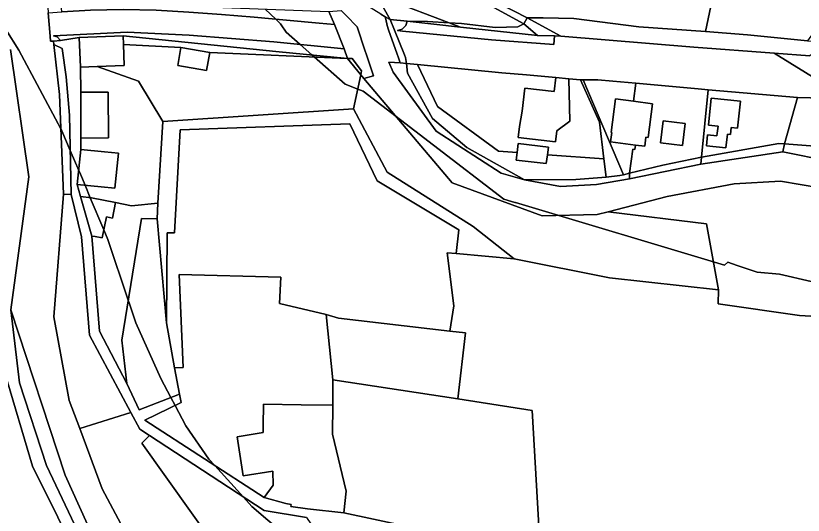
# Model space of a CAD drawing. Extents: x -477304 to -465429, y -1159113 to -1149210.
# Drawn here: x -471587.8 to -471347.3, y -1153726 to -1153573.3 of the extents above; entities that cross this region are included whole.
import ezdxf

# ---------------------------------------------------------------- set-up
doc = ezdxf.new("R2010")
doc.units = 0
for name, color, linetype in [('BPEJ_s', 7, 'Continuous'), ('orna_s', 7, 'Continuous'), ('ostatni_s', 7, 'Continuous'), ('PUPFL_s', 7, 'Continuous'), ('trav_porost_s', 7, 'Continuous'), ('voda_s', 7, 'Continuous'), ('zahrada_s', 7, 'Continuous')]:
    doc.layers.add(name, color=color, linetype=linetype)

msp = doc.modelspace()

# ---------------------------------------------------------------- linework, layer by layer
at = {"layer": 'BPEJ_s'}
for points in [[(-471511.62, -1153571.26), (-471508.41, -1153574.37), (-471506.98, -1153575.76), (-471506.74, -1153576.11), (-471505.27, -1153578.31), (-471501.01, -1153582.08), (-471497.39, -1153585.27), (-471496.68, -1153585.9), (-471487.21, -1153594.26), (-471483.38, -1153595.73), (-471481.68, -1153596.38), (-471438.75, -1153629.33), (-471436.37, -1153630.07), (-471435.34, -1153630.39), (-471435.16, -1153630.4), (-471371.37, -1153649.52), (-471370.31, -1153648.67), (-471367.49, -1153649.61), (-471361.38, -1153651.64), (-471354.58, -1153652.28), (-471335.23, -1153656.75)], [(-471335.23, -1153656.75), (-471354.58, -1153652.28), (-471361.38, -1153651.64), (-471367.49, -1153649.61), (-471370.31, -1153648.67), (-471371.37, -1153649.52), (-471435.16, -1153630.4), (-471435.34, -1153630.39), (-471436.37, -1153630.07), (-471438.75, -1153629.33), (-471481.68, -1153596.38), (-471483.38, -1153595.73), (-471487.21, -1153594.26), (-471496.68, -1153585.9), (-471497.39, -1153585.27), (-471501.01, -1153582.08), (-471505.27, -1153578.31), (-471506.74, -1153576.11), (-471506.98, -1153575.76), (-471508.41, -1153574.37), (-471511.62, -1153571.26)], [(-471590.88, -1153577.46), (-471586.89, -1153583.84), (-471574.05, -1153607.87), (-471573.99, -1153607.98), (-471573.72, -1153608.5), (-471571.18, -1153614.49), (-471568.61, -1153620.57), (-471568.11, -1153621.75), (-471566.68, -1153625.12), (-471565.07, -1153628.93), (-471560.94, -1153638.69), (-471559.69, -1153641.65), (-471553.5, -1153660.22), (-471553.21, -1153661.08), (-471551.18, -1153667.16), (-471543.53, -1153684.16), (-471540.46, -1153689.97), (-471539.17, -1153692.4), (-471535.88, -1153698.62), (-471528.87, -1153708.82), (-471527.07, -1153710.8), (-471518.29, -1153720.42), (-471515.69, -1153723.27), (-471500.39, -1153736.45)], [(-471500.39, -1153736.45), (-471515.69, -1153723.27), (-471518.29, -1153720.42), (-471527.07, -1153710.8), (-471528.87, -1153708.82), (-471535.88, -1153698.62), (-471539.17, -1153692.4), (-471540.46, -1153689.97), (-471543.53, -1153684.16), (-471551.18, -1153667.16), (-471553.21, -1153661.08), (-471553.5, -1153660.22), (-471559.69, -1153641.65), (-471560.94, -1153638.69), (-471565.07, -1153628.93), (-471566.68, -1153625.12), (-471568.11, -1153621.75), (-471568.61, -1153620.57), (-471571.18, -1153614.49), (-471573.72, -1153608.5), (-471573.99, -1153607.98), (-471574.05, -1153607.87), (-471586.89, -1153583.84), (-471590.88, -1153577.46)]]:
    msp.add_lwpolyline(points, dxfattribs=at)
at = {"layer": 'orna_s'}
for points in [[(-471399.37, -1153614.12), (-471398.72, -1153614.21), (-471398.54, -1153612.83), (-471395.71, -1153613.2), (-471395.34, -1153610.39), (-471394.68, -1153610.48), (-471393.37, -1153600.22), (-471399.18, -1153599.43), (-471398.45, -1153593.94), (-471379.39, -1153595.66), (-471376.33, -1153595.92), (-471378.36, -1153616.57), (-471390.15, -1153618.98), (-471400.34, -1153621.45)], [(-471384.18, -1153612.93), (-471383.34, -1153606.26), (-471390.08, -1153605.41), (-471390.91, -1153612.12)]]:
    msp.add_lwpolyline(points, close=True, dxfattribs=at)
at = {"layer": 'ostatni_s'}
for points in [[(-471462.07, -1153575.09), (-471468.25, -1153574.98), (-471473.44, -1153574.5), (-471477.72, -1153566.83), (-471473.7, -1153568.51), (-471455.45, -1153575.44)], [(-471564.11, -1153568.73), (-471554.18, -1153569.65), (-471492.17, -1153571.99), (-471490.44, -1153576.03), (-471495.14, -1153575.59), (-471505.1, -1153574.67), (-471515.06, -1153573.77), (-471525.03, -1153572.94), (-471535, -1153572.24), (-471544.98, -1153571.63), (-471554.98, -1153571.41), (-471564.98, -1153571.61), (-471573.8, -1153572.13), (-471574.11, -1153568.99)], [(-471554.98, -1153571.41), (-471544.98, -1153571.63), (-471535, -1153572.24), (-471525.03, -1153572.94), (-471515.06, -1153573.77), (-471505.1, -1153574.67), (-471495.14, -1153575.59), (-471490.44, -1153576.03), (-471487.5, -1153583.45), (-471509.05, -1153581.26), (-471534.83, -1153579.22), (-471553.84, -1153578.28), (-471576.31, -1153579.44), (-471575.18, -1153579.75), (-471574.14, -1153580.88), (-471576.29, -1153581.03), (-471577.2, -1153581.09), (-471577.34, -1153579.5), (-471577.95, -1153572.38), (-471573.8, -1153572.13), (-471564.98, -1153571.61)], [(-471478.59, -1153591.7), (-471481.55, -1153592.48), (-471482.43, -1153591.38), (-471482.18, -1153590.12), (-471485.05, -1153586.4), (-471486.48, -1153586.34), (-471487.5, -1153583.45), (-471490.44, -1153576.03), (-471492.17, -1153571.99), (-471488.44, -1153571.73), (-471486.92, -1153573.26), (-471483.5, -1153576.69), (-471481.08, -1153584.09), (-471480.8, -1153584.94)], [(-471473.44, -1153574.5), (-471472.13, -1153577.76), (-471469.09, -1153585.29), (-471468.77, -1153586.07), (-471468.44, -1153587.91), (-471470.42, -1153587.67), (-471471.06, -1153585.86), (-471471.34, -1153585.06), (-471473.97, -1153577.58), (-471474.43, -1153576.27), (-471474.83, -1153574.37), (-471474.99, -1153573.62)], [(-471428.45, -1153579.32), (-471432.63, -1153575.78), (-471431.66, -1153573.95), (-471421.37, -1153579.58), (-471423.29, -1153579.46)], [(-471339.68, -1153581.4), (-471345.28, -1153585.59), (-471356.21, -1153584.75), (-471380.68, -1153582.86), (-471421.37, -1153579.58), (-471431.66, -1153573.95), (-471426.72, -1153573.95), (-471417.35, -1153574.15), (-471397.51, -1153576.72), (-471377.11, -1153578.15), (-471364.34, -1153579.11), (-471346.01, -1153580.98)], [(-471442.56, -1153580.62), (-471469.67, -1153578.02), (-471471.24, -1153577.84), (-471469.79, -1153577.4), (-471468.73, -1153576.29), (-471468.25, -1153574.98), (-471452, -1153576.75), (-471428.45, -1153579.32), (-471423.29, -1153579.46), (-471423.49, -1153582.06)], [(-471462.07, -1153575.09), (-471455.45, -1153575.44), (-471452, -1153576.75), (-471468.25, -1153574.98)], [(-471432.63, -1153575.78), (-471428.45, -1153579.32), (-471452, -1153576.75), (-471455.45, -1153575.44), (-471451.69, -1153575.64), (-471441.4, -1153576.85), (-471434.5, -1153576.74)], [(-471555.04, -1153579.46), (-471568.43, -1153579.98), (-471574.14, -1153580.88), (-471575.18, -1153579.75), (-471576.31, -1153579.44), (-471553.84, -1153578.28), (-471534.83, -1153579.22), (-471509.05, -1153581.26), (-471487.5, -1153583.45), (-471486.48, -1153586.34), (-471508.42, -1153584.19)], [(-471568.43, -1153579.98), (-471555.04, -1153579.46), (-471554.94, -1153582.13), (-471554.69, -1153588.52), (-471562.95, -1153588.84), (-471568.08, -1153589.04)], [(-471537.39, -1153582.98), (-471554.94, -1153582.13), (-471555.04, -1153579.46), (-471508.42, -1153584.19), (-471486.48, -1153586.34), (-471528.59, -1153584.53)], [(-471538.33, -1153588.48), (-471537.39, -1153582.98), (-471528.59, -1153584.53), (-471529.53, -1153590.03)], [(-471485.05, -1153586.4), (-471482.18, -1153590.12), (-471482.43, -1153591.38), (-471486.48, -1153586.34)], [(-471422.87, -1153592.2), (-471418.94, -1153592.57), (-471418.56, -1153605.56), (-471422.54, -1153608.52), (-471422.94, -1153611.84), (-471434.35, -1153610.47), (-471433.95, -1153607.15), (-471433.14, -1153602.46), (-471432.3, -1153595.46), (-471423.35, -1153596.47)], [(-471402.17, -1153621.9), (-471414.51, -1153592.9), (-471410.01, -1153592.89), (-471405.47, -1153593.3), (-471398.45, -1153593.94), (-471399.18, -1153599.43), (-471404.65, -1153598.68), (-471406.01, -1153608.98), (-471405.81, -1153609.01), (-471406.18, -1153611.82), (-471398.54, -1153612.83), (-471398.72, -1153614.21), (-471399.37, -1153614.12), (-471400.34, -1153621.45)], [(-471559.49, -1153610.64), (-471567.92, -1153610.69), (-471568, -1153596.67), (-471559.57, -1153596.62)], [(-471394.68, -1153610.48), (-471395.34, -1153610.39), (-471395.71, -1153613.2), (-471398.54, -1153612.83), (-471406.18, -1153611.82), (-471405.81, -1153609.01), (-471406.01, -1153608.98), (-471404.65, -1153598.68), (-471399.18, -1153599.43), (-471393.37, -1153600.22)], [(-471370.47, -1153609.49), (-471370.91, -1153613.67), (-471376.88, -1153613.04), (-471376.53, -1153609.71), (-471373.65, -1153610.02), (-471373.56, -1153609.17), (-471373.33, -1153607.05), (-471376.28, -1153606.74), (-471375.41, -1153598.48), (-471366.5, -1153599.45), (-471367.37, -1153607.71), (-471369.26, -1153607.51), (-471369.48, -1153609.6)], [(-471384.18, -1153612.93), (-471390.91, -1153612.12), (-471390.08, -1153605.41), (-471383.34, -1153606.26)], [(-471425.77, -1153618.5), (-471434.99, -1153617.46), (-471434.69, -1153615.12), (-471434.34, -1153612.4), (-471425.12, -1153613.44), (-471425.42, -1153615.78)], [(-471560.72, -1153614.89), (-471556.5, -1153615.3), (-471557.54, -1153626.01), (-471561.76, -1153625.6), (-471569.03, -1153624.89), (-471567.99, -1153614.18)], [(-471567.79, -1153640.92), (-471565.27, -1153670.93), (-471552.68, -1153694.59), (-471568.27, -1153699.48), (-471571.48, -1153690.89), (-471576.16, -1153665.34), (-471573.3, -1153627.84), (-471570.9, -1153627.92)], [(-471558.31, -1153635.13), (-471560.17, -1153634.76), (-471561.44, -1153641.2), (-471563.54, -1153640.79), (-471564.59, -1153640.68), (-471568.05, -1153628.56), (-471564.73, -1153628.97), (-471557.38, -1153630.42)], [(-471544.47, -1153630.63), (-471544.61, -1153635.36), (-471549.45, -1153635.31), (-471555.48, -1153672.42), (-471553.94, -1153685.69), (-471562.25, -1153669.67), (-471564.59, -1153640.68), (-471563.54, -1153640.79), (-471561.44, -1153641.2), (-471560.17, -1153634.76), (-471558.31, -1153635.13), (-471557.38, -1153630.42), (-471552.45, -1153631.37)], [(-471554.75, -1153753.56), (-471548.33, -1153769.07), (-471550.39, -1153772.6), (-471558.34, -1153753.04), (-471578.48, -1153710.75), (-471586.74, -1153685.53), (-471589.38, -1153663.17), (-471572.75, -1153713.74)], [(-471511.99, -1153720.59), (-471509.19, -1153716.73), (-471509.29, -1153712.52), (-471518.33, -1153713.95), (-471520.22, -1153702.04), (-471512.26, -1153700.67), (-471512.24, -1153698.68), (-471512.19, -1153692.06), (-471500.64, -1153692.21), (-471490.99, -1153692.34), (-471491.06, -1153701.14), (-471486.91, -1153718.65), (-471487.66, -1153725.26), (-471498.76, -1153724), (-471503.78, -1153723.29), (-471503.69, -1153722.65), (-471505.35, -1153722.41)], [(-471568.27, -1153699.48), (-471552.68, -1153694.59), (-471549.98, -1153699.66), (-471547.01, -1153701.61), (-471549.29, -1153703.99), (-471511.15, -1153757.57), (-471528.96, -1153771.21), (-471540.88, -1153756.48), (-471561.41, -1153717.87)]]:
    msp.add_lwpolyline(points, close=True, dxfattribs=at)
for points in [[(-471337.21, -1153598.64), (-471349.03, -1153598.31), (-471376.33, -1153595.92), (-471379.39, -1153595.66), (-471398.45, -1153593.94), (-471405.47, -1153593.3), (-471410.01, -1153592.89), (-471414.51, -1153592.9), (-471415.32, -1153592.9), (-471418.94, -1153592.57), (-471422.87, -1153592.2), (-471431.82, -1153591.35), (-471439.33, -1153590.78), (-471465.15, -1153588.23), (-471468.44, -1153587.91), (-471468.77, -1153586.07), (-471469.09, -1153585.29), (-471472.13, -1153577.76), (-471473.44, -1153574.5), (-471468.25, -1153574.98), (-471468.73, -1153576.29), (-471469.79, -1153577.4), (-471471.24, -1153577.84), (-471469.67, -1153578.02), (-471442.56, -1153580.62), (-471423.49, -1153582.06), (-471423.29, -1153579.46), (-471421.37, -1153579.58), (-471380.68, -1153582.86), (-471356.21, -1153584.75), (-471333.54, -1153598.74)], [(-471499.06, -1153726.69), (-471511.99, -1153724.55), (-471547.01, -1153701.61), (-471549.98, -1153699.66), (-471552.68, -1153694.59), (-471565.27, -1153670.93), (-471567.79, -1153640.92), (-471570.9, -1153627.92), (-471571.41, -1153603.66), (-471572.47, -1153591.95), (-471573.63, -1153583.36), (-471576.17, -1153582.12), (-471576.29, -1153581.03), (-471574.14, -1153580.88), (-471568.43, -1153579.98), (-471568.08, -1153589.04), (-471568, -1153596.67), (-471567.92, -1153610.69), (-471567.99, -1153614.18), (-471569.03, -1153624.89), (-471568.05, -1153628.56), (-471564.59, -1153640.68), (-471562.25, -1153669.67), (-471553.94, -1153685.69), (-471550.11, -1153693.79), (-471537.84, -1153688.93), (-471537.36, -1153691.52), (-471548.43, -1153696.92), (-471511.99, -1153720.59), (-471505.35, -1153722.41), (-471503.69, -1153722.65), (-471503.78, -1153723.29), (-471498.76, -1153724), (-471487.66, -1153725.26), (-471427.54, -1153738.04)], [(-471589.41, -1153583.6), (-471583.88, -1153622.53), (-471589.38, -1153663.17), (-471586.74, -1153685.53), (-471578.48, -1153710.75), (-471558.34, -1153753.04), (-471550.39, -1153772.6), (-471542.74, -1153791.42), (-471528.07, -1153824.3), (-471522.34, -1153855.46), (-471524.54, -1153875.4), (-471541.4, -1153897.96), (-471551.6, -1153921.06), (-471555.79, -1153912.87), (-471547.76, -1153899.3), (-471527.32, -1153873.67), (-471525.17, -1153856.04), (-471531.45, -1153825.77), (-471549.86, -1153785.47), (-471552.92, -1153777.4), (-471559.43, -1153757.98), (-471582.69, -1153711.01), (-471591.2, -1153682.43)], [(-471333.54, -1153598.74), (-471356.21, -1153584.75), (-471345.28, -1153585.59)]]:
    msp.add_lwpolyline(points, dxfattribs=at)
at = {"layer": 'PUPFL_s'}
for points in [[(-471410.25, -1153634.08), (-471406.89, -1153633.21), (-471376.83, -1153636.91), (-471373.22, -1153657.1), (-471406.52, -1153653.36), (-471435.55, -1153647.65), (-471448.15, -1153637.76), (-471474.4, -1153621.13), (-471484.69, -1153601.75), (-471482.43, -1153591.38), (-471481.55, -1153592.48), (-471454.55, -1153624.35), (-471427.03, -1153634.48)], [(-471406.89, -1153633.21), (-471388.85, -1153628.56), (-471368.37, -1153624.7), (-471354.27, -1153623.84), (-471336.24, -1153626.97), (-471300.73, -1153637.7), (-471256.52, -1153654.94), (-471246.89, -1153661.26), (-471252.48, -1153675.94), (-471281.83, -1153676.78), (-471301.68, -1153673.32), (-471306.42, -1153669.23), (-471325.67, -1153666.28), (-471348.43, -1153664.93), (-471373.29, -1153661.39), (-471373.22, -1153657.1), (-471376.83, -1153636.91)]]:
    msp.add_lwpolyline(points, close=True, dxfattribs=at)
at = {"layer": 'trav_porost_s'}
for points in [[(-471320.48, -1153545.29), (-471346.01, -1153580.98), (-471364.34, -1153579.11), (-471377.11, -1153578.15), (-471371.83, -1153552.82)], [(-471460.8, -1153558.86), (-471431.66, -1153573.95), (-471432.63, -1153575.78), (-471461.27, -1153560.1)], [(-471331.45, -1153756.14), (-471427.54, -1153738.04), (-471430.07, -1153693.94), (-471452.79, -1153690.44), (-471450.43, -1153670.24), (-471455.24, -1153669.68), (-471453.98, -1153661.95), (-471456.08, -1153645.76), (-471453.34, -1153646.01), (-471435.55, -1153647.65), (-471406.52, -1153653.36), (-471373.22, -1153657.1), (-471373.29, -1153661.39), (-471348.43, -1153664.93), (-471325.67, -1153666.28)]]:
    msp.add_lwpolyline(points, dxfattribs=at)
for points in [[(-471455.45, -1153575.44), (-471473.7, -1153568.51), (-471469.58, -1153568.14), (-471469.83, -1153565.34), (-471460.88, -1153564.55), (-471461.27, -1153560.1), (-471432.63, -1153575.78), (-471434.5, -1153576.74), (-471441.4, -1153576.85), (-471451.69, -1153575.64)], [(-471570.9, -1153627.92), (-471573.3, -1153627.84), (-471574.45, -1153597.33), (-471576.17, -1153582.12), (-471573.63, -1153583.36), (-471572.47, -1153591.95), (-471571.41, -1153603.66)], [(-471550.33, -1153593.3), (-471562.95, -1153588.84), (-471554.69, -1153588.52), (-471554.94, -1153582.13), (-471537.39, -1153582.98), (-471538.33, -1153588.48), (-471529.53, -1153590.03), (-471528.59, -1153584.53), (-471486.48, -1153586.34), (-471482.43, -1153591.38), (-471484.69, -1153601.75), (-471542.93, -1153605.6)], [(-471434.99, -1153617.46), (-471425.77, -1153618.5), (-471425.42, -1153615.78), (-471408.19, -1153617.02), (-471407.53, -1153622.6), (-471416.72, -1153623.37), (-471432.46, -1153623.46), (-471450.05, -1153613.55), (-471460.52, -1153604.68), (-471468.16, -1153590.87), (-471468.44, -1153587.91), (-471465.15, -1153588.23), (-471459.06, -1153601), (-471440.34, -1153614.71), (-471434.69, -1153615.12)], [(-471352.98, -1153612.48), (-471349.03, -1153598.31), (-471337.21, -1153598.64), (-471331.98, -1153600.59), (-471316.22, -1153601.39), (-471308.67, -1153602.86), (-471297.15, -1153605.56), (-471269.32, -1153613.96), (-471274.46, -1153633.5), (-471294.93, -1153624.9), (-471307.2, -1153622.58), (-471345.11, -1153613.05)], [(-471484.69, -1153601.75), (-471474.4, -1153621.13), (-471448.15, -1153637.76), (-471435.55, -1153647.65), (-471453.34, -1153646.01), (-471452.5, -1153638.75), (-471477.43, -1153623.72), (-471485.8, -1153606.32), (-471537.59, -1153608.19), (-471539.32, -1153639.63), (-471541.61, -1153639.63), (-471541.8, -1153667.19), (-471544.61, -1153635.36), (-471544.47, -1153630.63), (-471542.93, -1153605.6)], [(-471489.25, -1153665.69), (-471493, -1153664.57), (-471507.3, -1153661.27), (-471506.88, -1153653.21), (-471537.92, -1153652.4), (-471536.66, -1153680.8), (-471539.32, -1153680.87), (-471541.8, -1153667.19), (-471541.61, -1153639.63), (-471539.32, -1153639.63), (-471537.59, -1153608.19), (-471485.8, -1153606.32), (-471477.43, -1153623.72), (-471452.5, -1153638.75), (-471453.34, -1153646.01), (-471456.08, -1153645.76), (-471453.98, -1153661.95), (-471455.24, -1153669.68)], [(-471539.32, -1153680.87), (-471537.84, -1153688.93), (-471550.11, -1153693.79), (-471553.94, -1153685.69), (-471555.48, -1153672.42), (-471549.45, -1153635.31), (-471544.61, -1153635.36), (-471541.8, -1153667.19)], [(-471509.29, -1153712.52), (-471509.19, -1153716.73), (-471511.99, -1153720.59), (-471548.43, -1153696.92), (-471537.36, -1153691.52), (-471537.84, -1153688.93), (-471539.32, -1153680.87), (-471536.66, -1153680.8), (-471537.92, -1153652.4), (-471506.88, -1153653.21), (-471507.3, -1153661.27), (-471493, -1153664.57), (-471490.97, -1153684.55), (-471490.99, -1153692.34), (-471500.64, -1153692.21), (-471512.19, -1153692.06), (-471512.24, -1153698.68), (-471512.26, -1153700.67), (-471520.22, -1153702.04), (-471518.33, -1153713.95)], [(-471582.69, -1153711.01), (-471559.43, -1153757.98), (-471552.92, -1153777.4), (-471579.61, -1153833.25), (-471567.88, -1153888.17), (-471645.83, -1153770.38), (-471639.42, -1153762.74), (-471629.32, -1153739.82), (-471612.16, -1153701.18), (-471595.86, -1153664.15), (-471594.28, -1153660.18), (-471591.2, -1153682.43)], [(-471455.24, -1153669.68), (-471450.43, -1153670.24), (-471452.79, -1153690.44), (-471490.97, -1153684.55), (-471493, -1153664.57), (-471489.25, -1153665.69)], [(-471549.29, -1153703.99), (-471547.01, -1153701.61), (-471511.99, -1153724.55), (-471499.06, -1153726.69), (-471489.07, -1153741.27), (-471511.15, -1153757.57)]]:
    msp.add_lwpolyline(points, close=True, dxfattribs=at)
at = {"layer": 'voda_s'}
for points in [[(-471546.56, -1153520.79), (-471565.28, -1153509.3), (-471571.1, -1153502.48), (-471566.24, -1153504.49), (-471563.98, -1153507.04), (-471553.13, -1153513.45), (-471527.22, -1153527.31), (-471508.98, -1153536.47), (-471500.44, -1153544.02), (-471477.72, -1153566.83), (-471473.44, -1153574.5), (-471474.99, -1153573.62), (-471476.32, -1153572.8), (-471481.45, -1153569.62), (-471495.68, -1153554.34), (-471511.72, -1153539.63), (-471535.83, -1153527.69)], [(-471460.52, -1153604.68), (-471450.05, -1153613.55), (-471432.46, -1153623.46), (-471439.53, -1153621.45), (-471459.4, -1153608.59), (-471472.57, -1153590.59), (-471473.89, -1153587.47), (-471470.42, -1153587.67), (-471468.44, -1153587.91), (-471468.16, -1153590.87)], [(-471378.56, -1153618.64), (-471378.36, -1153616.57), (-471354.71, -1153612.35), (-471352.98, -1153612.48), (-471353.48, -1153614.9)], [(-471275.08, -1153637.93), (-471299.39, -1153628.66), (-471325.21, -1153620.6), (-471353.48, -1153614.9), (-471352.98, -1153612.48), (-471345.11, -1153613.05), (-471307.2, -1153622.58), (-471294.93, -1153624.9), (-471274.46, -1153633.5), (-471244.96, -1153645.16), (-471224.97, -1153657.12), (-471220.86, -1153659.44), (-471233.19, -1153655.92), (-471246.37, -1153649.87)], [(-471390.15, -1153618.98), (-471378.36, -1153616.57), (-471378.56, -1153618.64), (-471400.36, -1153623.18), (-471400.34, -1153621.45)], [(-471403.28, -1153622.17), (-471402.17, -1153621.9), (-471400.34, -1153621.45), (-471400.36, -1153623.18), (-471410.47, -1153624.92), (-471421.42, -1153625.46), (-471432.46, -1153623.46), (-471416.72, -1153623.37), (-471407.53, -1153622.6)]]:
    msp.add_lwpolyline(points, close=True, dxfattribs=at)
for points in [[(-471592.69, -1153511.27), (-471575.93, -1153517.76), (-471573.66, -1153518.8), (-471578.05, -1153540.54), (-471578.28, -1153567.4), (-471578.22, -1153569.23), (-471577.98, -1153572.01), (-471577.95, -1153572.38), (-471577.34, -1153579.5), (-471577.2, -1153581.09), (-471576.29, -1153581.03), (-471576.17, -1153582.12), (-471574.45, -1153597.33), (-471573.3, -1153627.84), (-471576.16, -1153665.34)], [(-471336.24, -1153626.97), (-471354.27, -1153623.84), (-471368.37, -1153624.7), (-471388.85, -1153628.56), (-471406.89, -1153633.21), (-471410.25, -1153634.08), (-471427.03, -1153634.48), (-471454.55, -1153624.35), (-471481.55, -1153592.48), (-471478.59, -1153591.7), (-471480.8, -1153584.94), (-471481.08, -1153584.09), (-471483.5, -1153576.69), (-471486.92, -1153573.26)], [(-471476.32, -1153572.8), (-471474.99, -1153573.62), (-471474.83, -1153574.37), (-471474.43, -1153576.27), (-471473.97, -1153577.58), (-471471.34, -1153585.06), (-471471.06, -1153585.86), (-471470.42, -1153587.67), (-471473.89, -1153587.47), (-471472.57, -1153590.59), (-471459.4, -1153608.59), (-471439.53, -1153621.45), (-471432.46, -1153623.46), (-471421.42, -1153625.46), (-471410.47, -1153624.92), (-471400.36, -1153623.18), (-471378.56, -1153618.64), (-471353.48, -1153614.9), (-471325.21, -1153620.6)], [(-471426.77, -1153952.01), (-471471.24, -1153915.82), (-471476.94, -1153908.55), (-471483.95, -1153897.79), (-471487.18, -1153892.81), (-471487.83, -1153876.97), (-471498.8, -1153832.63), (-471500.95, -1153828.79), (-471502.85, -1153820.96), (-471513.69, -1153804.55), (-471524.09, -1153787.53), (-471549.19, -1153759.78), (-471554.75, -1153753.56), (-471572.75, -1153713.74), (-471589.38, -1153663.17), (-471583.88, -1153622.53), (-471589.41, -1153583.6)], [(-471576.16, -1153665.34), (-471571.48, -1153690.89), (-471568.27, -1153699.48), (-471561.41, -1153717.87), (-471540.88, -1153756.48), (-471528.96, -1153771.21), (-471510.31, -1153795.13), (-471507.39, -1153802.32), (-471496.81, -1153819.13), (-471486.23, -1153860.14), (-471482.87, -1153893.82), (-471471.29, -1153908.71), (-471438.49, -1153938.75), (-471387.5, -1153968.65)]]:
    msp.add_lwpolyline(points, dxfattribs=at)
at = {"layer": 'zahrada_s'}
for points in [[(-471435.81, -1153552.58), (-471434.78, -1153550.08), (-471424.46, -1153553.76), (-471420.68, -1153540.39), (-471429.75, -1153537.38), (-471427.53, -1153530), (-471371.34, -1153550.45), (-471371.83, -1153552.82), (-471377.11, -1153578.15), (-471397.51, -1153576.72), (-471417.35, -1153574.15), (-471426.72, -1153573.95), (-471431.66, -1153573.95), (-471460.8, -1153558.86), (-471460.06, -1153553.56), (-471455.87, -1153555.19), (-471448.76, -1153557.86), (-471447.99, -1153555.82), (-471445.89, -1153556.61), (-471443.31, -1153549.76)], [(-471431.82, -1153591.35), (-471422.87, -1153592.2), (-471423.35, -1153596.47), (-471432.3, -1153595.46), (-471433.14, -1153602.46), (-471433.95, -1153607.15), (-471434.35, -1153610.47), (-471422.94, -1153611.84), (-471422.54, -1153608.52), (-471418.56, -1153605.56), (-471418.94, -1153592.57), (-471415.32, -1153592.9), (-471409.52, -1153605.8), (-471408.19, -1153617.02), (-471425.42, -1153615.78), (-471425.12, -1153613.44), (-471434.34, -1153612.4), (-471434.69, -1153615.12), (-471440.34, -1153614.71), (-471459.06, -1153601), (-471465.15, -1153588.23), (-471439.33, -1153590.78)], [(-471568.08, -1153589.04), (-471562.95, -1153588.84), (-471550.33, -1153593.3), (-471542.93, -1153605.6), (-471544.47, -1153630.63), (-471552.45, -1153631.37), (-471557.38, -1153630.42), (-471564.73, -1153628.97), (-471568.05, -1153628.56), (-471569.03, -1153624.89), (-471561.76, -1153625.6), (-471557.54, -1153626.01), (-471556.5, -1153615.3), (-471560.72, -1153614.89), (-471567.99, -1153614.18), (-471567.92, -1153610.69), (-471559.49, -1153610.64), (-471559.57, -1153596.62), (-471568, -1153596.67)], [(-471415.32, -1153592.9), (-471414.51, -1153592.9), (-471402.17, -1153621.9), (-471403.28, -1153622.17), (-471407.53, -1153622.6), (-471408.19, -1153617.02), (-471409.52, -1153605.8)], [(-471376.33, -1153595.92), (-471349.03, -1153598.31), (-471352.98, -1153612.48), (-471354.71, -1153612.35), (-471378.36, -1153616.57)], [(-471373.65, -1153610.02), (-471376.53, -1153609.71), (-471376.88, -1153613.04), (-471370.91, -1153613.67), (-471370.47, -1153609.49), (-471369.48, -1153609.6), (-471369.26, -1153607.51), (-471367.37, -1153607.71), (-471366.5, -1153599.45), (-471375.41, -1153598.48), (-471376.28, -1153606.74), (-471373.33, -1153607.05), (-471373.56, -1153609.17)], [(-471491.06, -1153701.14), (-471490.99, -1153692.34), (-471490.97, -1153684.55), (-471452.79, -1153690.44), (-471430.07, -1153693.94), (-471427.54, -1153738.04), (-471487.66, -1153725.26), (-471486.91, -1153718.65)]]:
    msp.add_lwpolyline(points, close=True, dxfattribs=at)

doc.saveas('drawing.dxf')
